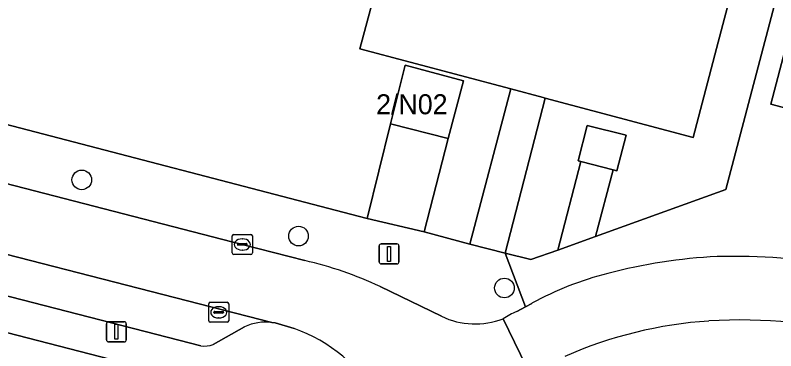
# Model space of a CAD drawing. Extents: x 163683 to 164494, y 382709 to 383872.
# Drawn here: x 164040.92 to 164078.91, y 383267.62 to 383284.39 of the extents above; entities that cross this region are included whole.
import ezdxf

# ---------------------------------------------------------------- set-up
doc = ezdxf.new("R2010")
doc.units = 0
for name, color, linetype in [('IMGEO_Boom', 7, 'Continuous'), ('IMGEO_Erf', 7, 'Continuous'), ('IMGEO_Groenvoorziening', 7, 'Continuous'), ('IMGEO_Kolk', 7, 'Continuous'), ('IMGEO_Lage_trafo', 7, 'Continuous'), ('IMGEO_Lichtmast', 7, 'Continuous'), ('IMGEO_Pand', 7, 'Continuous'), ('IMGEO_Pand_nummerreeks', 7, 'Continuous'), ('IMGEO_Parkeervlak_open', 7, 'Continuous'), ('IMGEO_Rijbaan_lokaal_open', 7, 'Continuous'), ('IMGEO_Voetpad_open', 7, 'Continuous')]:
    doc.layers.add(name, color=color, linetype=linetype)

msp = doc.modelspace()

# ---------------------------------------------------------------- linework, layer by layer
at = {"layer": 'IMGEO_Boom'}
for centre in [(164044.246, 383276.164), (164055.071, 383273.356), (164065.355, 383270.763)]:
    msp.add_circle(centre, 0.489, dxfattribs=at)
at = {"layer": 'IMGEO_Erf'}
for points in [[(164039.587, 383279.162), (164058.5, 383274.241), (164059.667, 383278.962), (164060.402, 383281.896), (164063.305, 383281.113), (164062.545, 383278.234), (164061.339, 383273.563), (164063.626, 383272.96), (164065.668, 383280.706), (164058.138, 383282.714), (164063.787, 383303.785), (164065.321, 383309.008), (164056.708, 383311.253), (164054.663, 383303.405), (164043.68, 383306.268), (164042.605, 383302.146), (164035.381, 383304.029)], [(164055.449, 383264.672), (164005.577, 383277.554)]]:
    msp.add_lwpolyline(points, dxfattribs=at)
at = {"layer": 'IMGEO_Groenvoorziening'}
for points in [[(164079.582, 383296.636), (164077.354, 383288.108), (164075.946, 383282.721), (164074.785, 383278.275), (164067.392, 383280.246), (164065.393, 383272.51), (164066.67, 383272.184), (164068.019, 383272.649), (164069.166, 383277.085), (164069.033, 383277.119), (164069.494, 383278.888), (164071.436, 383278.397), (164070.976, 383276.612), (164070.787, 383276.662), (164069.907, 383273.328), (164076.416, 383275.682), (164083.28, 383301.798), (164081.08, 383302.369), (164080.993, 383302.035)], [(164082.726, 383295.459), (164078.661, 383279.939), (164083.497, 383278.668), (164087.565, 383294.203)]]:
    msp.add_lwpolyline(points, close=True, dxfattribs=at)
at = {"layer": 'IMGEO_Kolk'}
for p, q in [((164051.763, 383272.511), (164051.763, 383273.363)), ((164051.838, 383273.437), (164052.69, 383273.437)), ((164052.251, 383273.217), (164052.276, 383273.217)), ((164052.764, 383273.363), (164052.764, 383272.511)), ((164052.022, 383272.931), (164052.022, 383272.943)), ((164052.46, 383272.894), (164052.062, 383272.894)), ((164052.065, 383272.98), (164052.463, 383272.98)), ((164052.506, 383272.943), (164052.506, 383272.931)), ((164052.69, 383272.437), (164051.838, 383272.437)), ((164052.274, 383272.657), (164052.249, 383272.657)), ((164050.584, 383269.122), (164050.584, 383269.974)), ((164050.659, 383270.048), (164051.511, 383270.048)), ((164051.072, 383269.828), (164051.097, 383269.828)), ((164051.585, 383269.974), (164051.585, 383269.122)), ((164050.843, 383269.542), (164050.843, 383269.554)), ((164051.281, 383269.505), (164050.883, 383269.505)), ((164050.886, 383269.591), (164051.284, 383269.591)), ((164051.327, 383269.554), (164051.327, 383269.542)), ((164051.511, 383269.048), (164050.659, 383269.048)), ((164051.095, 383269.268), (164051.07, 383269.268))]:
    msp.add_line(p, q, dxfattribs=at)
for points in [[(164051.763, 383272.511), (164051.763, 383273.363)], [(164051.838, 383273.437), (164052.69, 383273.437)], [(164052.764, 383273.363), (164052.764, 383272.511)], [(164052.69, 383272.437), (164051.838, 383272.437)], [(164050.584, 383269.122), (164050.584, 383269.974)], [(164050.659, 383270.048), (164051.511, 383270.048)], [(164051.585, 383269.974), (164051.585, 383269.122)], [(164051.511, 383269.048), (164050.659, 383269.048)]]:
    msp.add_lwpolyline(points, dxfattribs=at)
for centre, radius, start, end in [((164051.84, 383273.361), 0.0765, 91.552, 178.448), ((164051.84, 383273.361), 0.0765, 91.552, 178.448), ((164052.688, 383273.361), 0.0765, 1.552, 88.448), ((164052.688, 383273.361), 0.0765, 1.552, 88.448), ((164052.062, 383272.94), 0.0403, 85.8775, 175.7526), ((164052.059, 383272.93), 0.0366, 178.938, 274.7102), ((164052.463, 383272.937), 0.043, 264.8664, 352.4533), ((164052.467, 383272.942), 0.0386, 1.7309, 96.639), ((164051.84, 383272.513), 0.0765, 181.552, 268.448), ((164051.84, 383272.513), 0.0765, 181.552, 268.448), ((164052.688, 383272.513), 0.0765, 271.552, 358.448), ((164052.688, 383272.513), 0.0765, 271.552, 358.448), ((164050.661, 383269.972), 0.0765, 91.552, 178.448), ((164050.661, 383269.972), 0.0765, 91.552, 178.448), ((164051.509, 383269.972), 0.0765, 1.552, 88.448), ((164051.509, 383269.972), 0.0765, 1.552, 88.448), ((164050.883, 383269.551), 0.0403, 85.8775, 175.7526), ((164050.88, 383269.541), 0.0366, 178.938, 274.7102), ((164051.284, 383269.548), 0.043, 264.8664, 352.4533), ((164051.288, 383269.553), 0.0386, 1.7309, 96.639), ((164050.661, 383269.124), 0.0765, 181.552, 268.448), ((164050.661, 383269.124), 0.0765, 181.552, 268.448), ((164051.509, 383269.124), 0.0765, 271.552, 358.448), ((164051.509, 383269.124), 0.0765, 271.552, 358.448)]:
    msp.add_arc(centre, radius, start, end, dxfattribs=at)
for centre, major_axis, ratio, start_param, end_param in [((164052.25, 383272.937), (-0.387, 0.002), 0.722429, 4.712389, 7.853982), ((164052.275, 383272.937), (-0.39, 0.002), 0.717154, 1.570796, 4.712389), ((164051.071, 383269.548), (-0.387, 0.002), 0.722429, 4.712389, 7.853982), ((164051.096, 383269.548), (-0.39, 0.002), 0.717154, 1.570796, 4.712389)]:
    msp.add_ellipse(centre, major_axis=major_axis, ratio=ratio, start_param=start_param, end_param=end_param, dxfattribs=at)
at = {"layer": 'IMGEO_Lage_trafo'}
msp.add_lwpolyline([(164070.787, 383276.662), (164070.976, 383276.612), (164071.436, 383278.397), (164069.494, 383278.888), (164069.033, 383277.119), (164069.166, 383277.085)], close=True, dxfattribs=at)
at = {"layer": 'IMGEO_Lichtmast'}
for p, q in [((164059.098, 383272.067), (164059.098, 383272.867)), ((164059.098, 383272.867), (164059.098, 383272.067)), ((164059.198, 383272.967), (164059.988, 383272.967)), ((164059.988, 383272.967), (164059.198, 383272.967)), ((164060.088, 383272.867), (164060.088, 383272.067)), ((164060.088, 383272.067), (164060.088, 383272.867)), ((164059.988, 383271.967), (164059.198, 383271.967)), ((164059.198, 383271.967), (164059.988, 383271.967)), ((164045.58, 383269.073), (164046.37, 383269.073)), ((164046.37, 383269.073), (164045.58, 383269.073)), ((164045.48, 383268.173), (164045.48, 383268.973)), ((164045.48, 383268.973), (164045.48, 383268.173)), ((164046.47, 383268.973), (164046.47, 383268.173)), ((164046.47, 383268.173), (164046.47, 383268.973)), ((164046.37, 383268.073), (164045.58, 383268.073)), ((164045.58, 383268.073), (164046.37, 383268.073))]:
    msp.add_line(p, q, dxfattribs=at)
for points in [[(164059.518, 383272.842), (164059.668, 383272.842), (164059.668, 383272.092), (164059.518, 383272.092), (164059.518, 383272.842)], [(164045.9, 383268.948), (164046.05, 383268.948), (164046.05, 383268.198), (164045.9, 383268.198), (164045.9, 383268.948)]]:
    msp.add_lwpolyline(points, dxfattribs=at)
for centre, start, end in [((164059.198, 383272.867), 90, 180), ((164059.198, 383272.867), 90, 180), ((164059.988, 383272.867), 0, 90), ((164059.988, 383272.867), 360, 90), ((164059.198, 383272.067), 180, 270), ((164059.198, 383272.067), 180, 270), ((164059.988, 383272.067), 270, 0), ((164059.988, 383272.067), 270, 0), ((164045.58, 383268.973), 90, 180), ((164045.58, 383268.973), 90, 180), ((164046.37, 383268.973), 0, 90), ((164046.37, 383268.973), 360, 90), ((164045.58, 383268.173), 180, 270), ((164045.58, 383268.173), 180, 270), ((164046.37, 383268.173), 270, 0), ((164046.37, 383268.173), 270, 0)]:
    msp.add_arc(centre, 0.1, start, end, dxfattribs=at)
at = {"layer": 'IMGEO_Pand'}
msp.add_lwpolyline([(164063.787, 383303.785), (164058.138, 383282.714), (164065.668, 383280.706), (164067.289, 383280.274), (164067.392, 383280.246), (164074.785, 383278.275), (164075.946, 383282.721), (164077.354, 383288.108)], dxfattribs=at)
msp.add_lwpolyline([(164062.545, 383278.234), (164063.305, 383281.113), (164060.402, 383281.896), (164059.667, 383278.962)], close=True, dxfattribs=at)
at = {"layer": 'IMGEO_Parkeervlak_open'}
for points in [[(164053.742, 383269.042), (164011.467, 383279.904)], [(164013.893, 383277.208), (164050.188, 383267.876)], [(164050.807, 383267.932), (164052.37, 383268.827)]]:
    msp.add_lwpolyline(points, dxfattribs=at)
for centre, radius, start, end in [((164053.453, 383266.404), 2.654, 83.7394, 114.0729), ((164050.375, 383269.258), 1.395, 262.2958, 288.043)]:
    msp.add_arc(centre, radius, start, end, dxfattribs=at)
at = {"layer": 'IMGEO_Rijbaan_lokaal_open'}
for points in [[(164052.264, 383272.937), (164031.494, 383278.301), (164015.076, 383282.518), (164011.925, 383283.292), (164011.829, 383283.326), (164010.918, 383280.085), (164011.103, 383280.046)], [(164011.467, 383279.904), (164053.742, 383269.042), (164053.9, 383269.019), (164054.851, 383268.736)], [(164055.378, 383272.13), (164052.264, 383272.937)], [(164062.208, 383269.347), (164059.15, 383270.834)], [(164066.728, 383269.996), (164066.402, 383269.822), (164065.974, 383269.594)], [(164065.287, 383269.23), (164066.726, 383266.272), (164067.519, 383266.878)], [(164066.726, 383266.272), (164065.287, 383269.23)]]:
    msp.add_lwpolyline(points, dxfattribs=at)
for centre, radius, start, end in [((164051.312, 383254.16), 18.424, 64.8242, 77.252), ((164077.303, 383245.623), 26.743, 92.8292, 104.7103), ((164076.751, 383240.393), 31.95, 79.9604, 91.3777), ((164074.489, 383255.877), 16.112, 104.292, 118.7982), ((164068.998, 383263.057), 7.202, 114.8224, 121.0105), ((164063.882, 383272.836), 3.87, 244.3658, 291.2819), ((164076.999, 383247.759), 21.402, 93.8285, 113.7715), ((164077.169, 383243.67), 25.494, 75.135, 93.5957), ((164052.218, 383261.268), 7.918, 29.9805, 70.5792)]:
    msp.add_arc(centre, radius, start, end, dxfattribs=at)
at = {"layer": 'IMGEO_Voetpad_open'}
for points in [[(164065.974, 383269.594), (164066.402, 383269.822), (164065.393, 383272.51), (164063.626, 383272.96), (164061.339, 383273.563), (164058.5, 383274.241), (164039.587, 383279.162), (164039.617, 383279.299), (164022.422, 383283.756), (164022.368, 383283.603), (164010.9, 383286.544), (164014.134, 383299.11), (164014.402, 383299.044), (164017.232, 383310.024), (164018.13, 383313.51), (164019.16, 383317.505), (164022.793, 383331.597), (164021.775, 383338.21)], [(164167.597, 383257.227), (164157.09, 383262.182), (164104.87, 383273.428), (164092.452, 383276.624), (164096.377, 383291.894), (164100.264, 383290.889), (164105.146, 383289.627), (164104.165, 383276.221), (164144.47, 383267.553), (164152.429, 383266.819), (164152.837, 383269.576), (164105.106, 383276.669), (164106.517, 383295.769), (164087.253, 383300.767), (164083.28, 383301.798), (164076.416, 383275.682), (164069.907, 383273.328), (164068.019, 383272.649), (164066.67, 383272.184), (164065.393, 383272.51), (164066.402, 383269.822), (164066.728, 383269.996)], [(164010.987, 383283.622), (164011.829, 383283.326), (164011.925, 383283.292), (164015.076, 383282.518), (164031.494, 383278.301), (164052.264, 383272.937), (164055.378, 383272.13)], [(164005.577, 383277.554), (164055.449, 383264.672)], [(164050.188, 383267.876), (164013.893, 383277.208)], [(164059.15, 383270.834), (164062.208, 383269.347)], [(164054.851, 383268.736), (164053.9, 383269.019), (164053.742, 383269.042)], [(164052.37, 383268.827), (164050.807, 383267.932)]]:
    msp.add_lwpolyline(points, dxfattribs=at)
for points in [[(164088.328, 383277.399), (164083.497, 383278.668), (164078.661, 383279.939), (164082.726, 383295.459), (164087.565, 383294.203), (164092.391, 383292.951)], [(164063.626, 383272.96), (164065.393, 383272.51), (164067.392, 383280.246), (164067.289, 383280.274), (164065.668, 383280.706)], [(164061.339, 383273.563), (164062.545, 383278.234), (164059.667, 383278.962), (164058.5, 383274.241)], [(164069.166, 383277.085), (164068.019, 383272.649), (164069.907, 383273.328), (164070.787, 383276.662)]]:
    msp.add_lwpolyline(points, close=True, dxfattribs=at)
for centre, radius, start, end in [((164051.312, 383254.16), 18.424, 64.8242, 77.252), ((164077.303, 383245.623), 26.743, 92.8292, 104.7103), ((164076.751, 383240.393), 31.95, 79.9604, 91.3777), ((164074.489, 383255.877), 16.112, 104.292, 118.7982), ((164068.998, 383263.057), 7.202, 114.8224, 121.0105), ((164053.453, 383266.404), 2.654, 83.7394, 114.0729), ((164063.882, 383272.836), 3.87, 244.3658, 291.2819), ((164076.999, 383247.759), 21.402, 93.8285, 113.7715), ((164077.169, 383243.67), 25.494, 75.135, 93.5957), ((164052.218, 383261.268), 7.918, 29.9805, 70.5792), ((164050.375, 383269.258), 1.395, 262.2958, 288.043)]:
    msp.add_arc(centre, radius, start, end, dxfattribs=at)

# ---------------------------------------------------------------- texts
at = {"layer": 'IMGEO_Pand_nummerreeks'}
msp.add_text('2/N02', height=1, dxfattribs=at).set_placement((164058.946, 383279.442))

doc.saveas('drawing.dxf')
